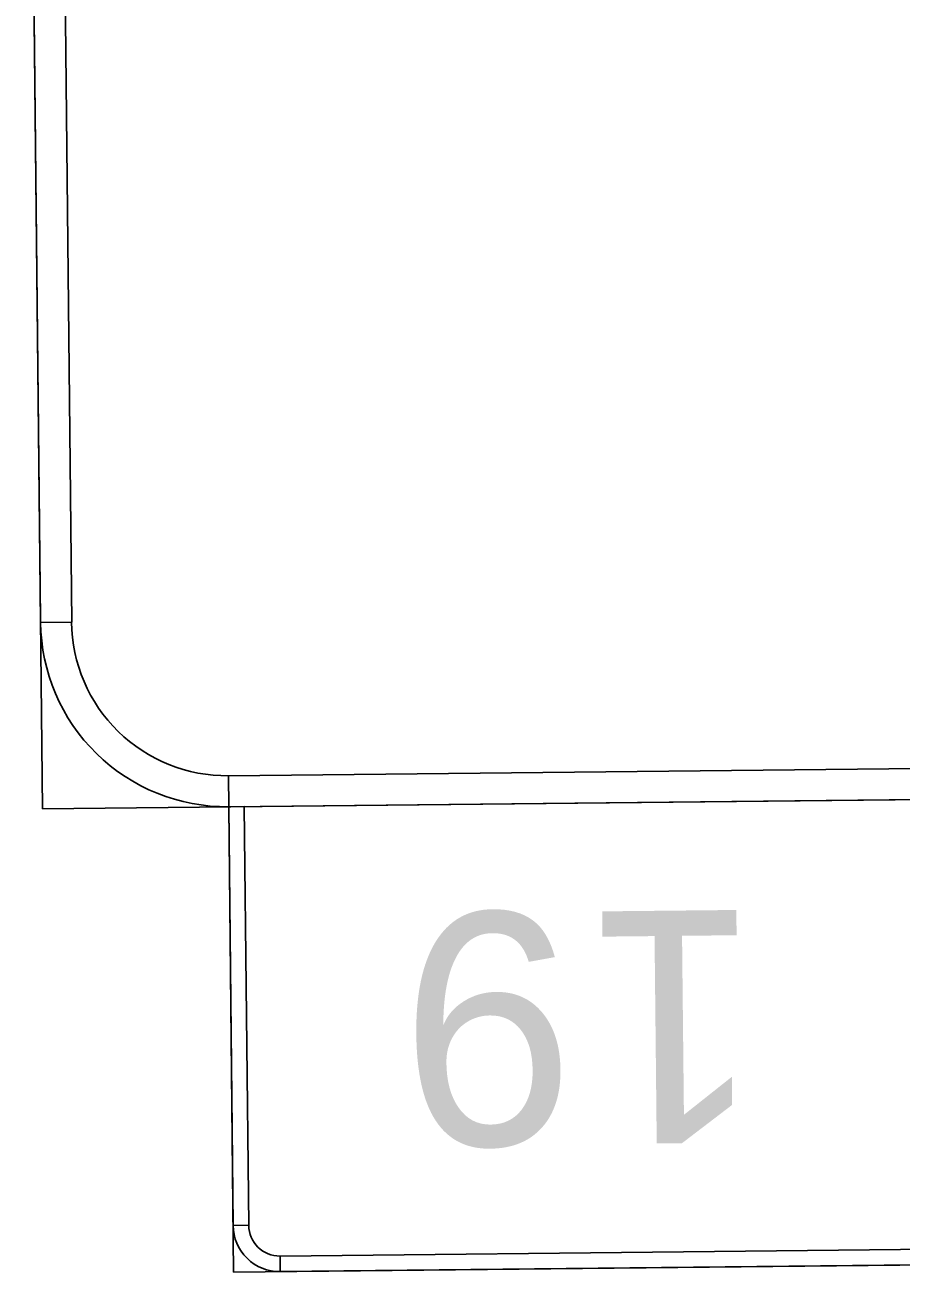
# Model space of a CAD drawing. Extents: x 2001876 to 2025694, y 804561 to 868938.
# Drawn here: x 2010642.4 to 2010713.9, y 830939.1 to 831041 of the extents above; entities that cross this region are included whole.
import ezdxf

# ---------------------------------------------------------------- set-up
doc = ezdxf.new("R2010")
doc.units = 0
doc.layers.add('TR SN EXTRUDED PANEL SIGNS- MOUNTED OVERHEAD', color=7, linetype='Continuous')

msp = doc.modelspace()

# ---------------------------------------------------------------- linework, layer by layer
at = {"layer": 'TR SN EXTRUDED PANEL SIGNS- MOUNTED OVERHEAD'}
for p, q in [((2010646.22, 830992.21), (2010643.68, 830992.18)), ((2010659.04, 830977.14), (2010659.02, 830979.67)), ((2010660.67, 830942.96), (2010659.4, 830942.94)), ((2010663.24, 830939.18), (2010663.23, 830940.45))]:
    msp.add_line(p, q, dxfattribs=at)
for points in [[(2010862.79, 831116.09), (2010642.4, 831113.77), (2010643.84, 830976.98), (2010864.23, 830979.3), (2010862.79, 831116.09)], [(2010644.94, 831113.8), (2010646.22, 830992.21), (2010643.68, 830992.18), (2010642.4, 831113.77), (2010644.94, 831113.8)], [(2010659.02, 830979.67), (2010849.01, 830981.67), (2010849.03, 830979.14), (2010659.04, 830977.14), (2010659.02, 830979.67)], [(2010773.04, 830978.34), (2010659.04, 830977.14), (2010659.44, 830939.14), (2010773.44, 830940.34), (2010773.04, 830978.34)], [(2010660.31, 830977.15), (2010660.67, 830942.96), (2010659.4, 830942.94), (2010659.04, 830977.14), (2010660.31, 830977.15)], [(2010663.23, 830940.45), (2010769.62, 830941.57), (2010769.64, 830940.3), (2010663.24, 830939.18), (2010663.23, 830940.45)]]:
    msp.add_lwpolyline(points, close=True, dxfattribs=at)
for centre, radius in [((2010658.88, 830992.34), 15.2), ((2010658.88, 830992.34), 12.67), ((2010663.2, 830942.98), 3.8), ((2010663.2, 830942.98), 2.53)]:
    msp.add_arc(centre, radius, 180.6031, 270.6033, dxfattribs=at)

# ---------------------------------------------------------------- texts
for s, p in [('9', (2010687.18, 830968.57)), ('1', (2010702.42, 830968.73))]:
    msp.add_text(s, height=19, rotation=180.6031, dxfattribs=at).set_placement(p)

doc.saveas('drawing.dxf')
